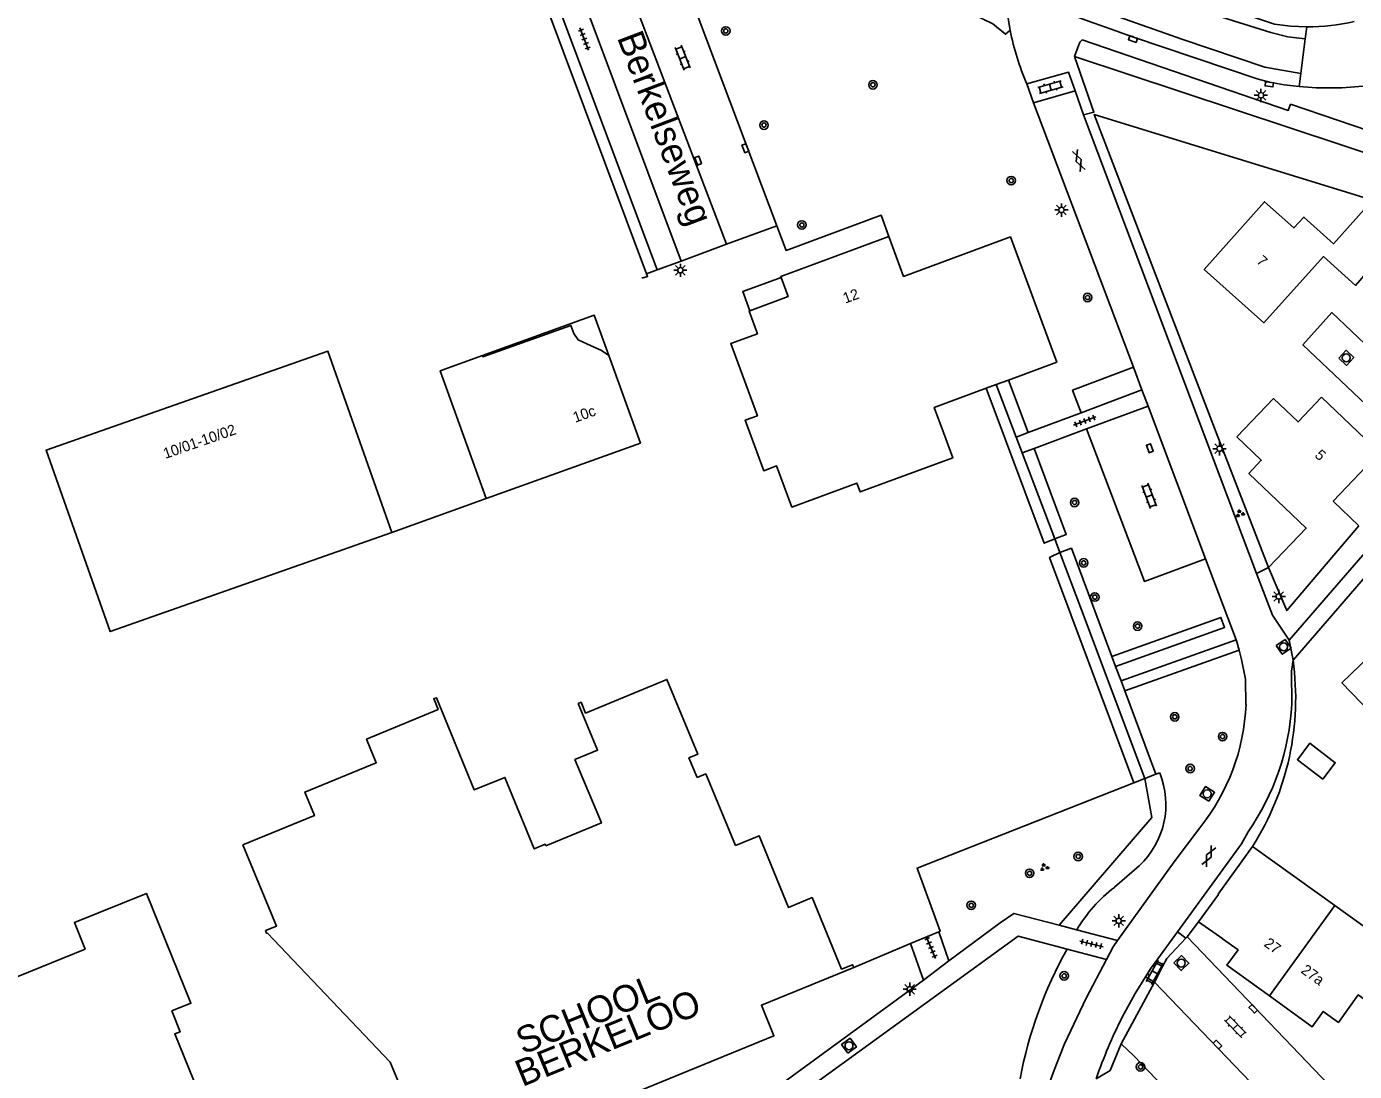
# Model space of a CAD drawing. Extents: x 137999 to 141000, y 397500 to 400501.
# Drawn here: x 138533.8 to 138658.6, y 399939.9 to 400038.2 of the extents above; entities that cross this region are included whole.
import ezdxf

# ---------------------------------------------------------------- set-up
doc = ezdxf.new("R2010")
doc.units = 0
for name, color, linetype in [('gg-afsc-erfafscheiding', 7, 'Continuous'), ('gg-afsc-hekwerk', 7, 'Continuous'), ('gg-afsc-muur', 7, 'Continuous'), ('gg-anno-huisnummerreeks BGT', 7, 'Continuous'), ('gg-anno-openbare ruimte label', 7, 'Continuous'), ('gg-bbg-bijgebouw', 7, 'Continuous'), ('gg-bbg-gedigitaliseerde bebouwing', 7, 'Continuous'), ('gg-bbg-gedigitaliseerde bijgebouw', 7, 'Continuous'), ('gg-bbg-hoofdgebouw', 7, 'Continuous'), ('gg-bbg-onder overbouw', 7, 'Continuous'), ('gg-bbg-pand overbouw', 7, 'Continuous'), ('gg-bbg-tussenscheiding', 7, 'Continuous'), ('gg-knt-verharding', 7, 'Continuous'), ('gg-knt-verharding nz', 7, 'Continuous'), ('gt-anno-naam bijzondere bebouwing', 7, 'Continuous'), ('gt-grn-groengrens', 7, 'Continuous'), ('gt-grn-weggrens', 7, 'Continuous'), ('gt-symb-boom', 7, 'Continuous'), ('gt-symb-gesloten verharding', 7, 'Continuous'), ('gt-symb-groenvak', 7, 'Continuous'), ('gt-symb-klinker verharding', 7, 'Continuous'), ('gt-symb-kolk', 7, 'Continuous'), ('gt-symb-lichtmast', 7, 'Continuous'), ('gt-symb-rioolschacht', 7, 'Continuous'), ('gt-symb-tegel verharding', 7, 'Continuous')]:
    doc.layers.add(name, color=color, linetype=linetype)

# ---------------------------------------------------------------- blocks, each defined once
blk = doc.blocks.new('gt0-GESVH1')
at = {"layer": 'gt-symb-gesloten verharding'}
for p, q in [((-0.99, -0.26), (0.01, 0.24)), ((0.01, -0.26), (-0.99, 0.24)), ((0.01, 0.24), (1.01, -0.26)), ((1.01, 0.24), (0.01, -0.26))]:
    blk.add_line(p, q, dxfattribs=at)
blk = doc.blocks.new('gt0-KOLK')
at = {"layer": 'gt-symb-kolk'}
blk.add_lwpolyline([(0, 0), (0.37, 0), (0.37, 0.4), (-0.38, 0.4), (-0.38, 0), (0, 0)], dxfattribs=at)
blk = doc.blocks.new('gt0-BOOM')
at = {"layer": 'gt-symb-boom'}
for radius in [0.4, 0.2]:
    blk.add_circle((0, 0), radius, dxfattribs=at)
blk = doc.blocks.new('gt0-KL1')
at = {"layer": 'gt-symb-klinker verharding'}
for p, q in [((-1.15, 0.3), (1.15, 0.3)), ((-1, -0.3), (-1, 0.3)), ((-0.5, 0.3), (-0.5, 0.45)), ((0, -0.3), (0, 0.3)), ((0.5, 0.3), (0.5, 0.45)), ((1, -0.3), (1, 0.3)), ((-1.15, -0.3), (1.15, -0.3)), ((-0.5, -0.45), (-0.5, -0.3)), ((0.5, -0.45), (0.5, -0.3))]:
    blk.add_line(p, q, dxfattribs=at)
blk = doc.blocks.new('gt0-LMAST')
at = {"layer": 'gt-symb-lichtmast'}
for p, q in [((-0.18, 0.17), (-0.45, 0.44)), ((0, 0.25), (0, 0.62)), ((0.17, 0.17), (0.44, 0.44)), ((-0.25, 0), (-0.63, 0)), ((-0.18, -0.18), (-0.45, -0.45)), ((0, -0.25), (0, -0.63)), ((0.44, -0.45), (0.17, -0.18)), ((0.25, 0), (0.62, 0))]:
    blk.add_line(p, q, dxfattribs=at)
blk.add_circle((0, 0), 0.25, dxfattribs=at)
blk = doc.blocks.new('gt0-TEG1')
at = {"layer": 'gt-symb-tegel verharding'}
for p, q in [((-1.13, 0), (1.12, 0)), ((-0.9, -0.25), (-0.9, 0.25)), ((-0.45, -0.25), (-0.45, 0.25)), ((0, -0.25), (0, 0.25)), ((0.45, -0.25), (0.45, 0.25)), ((0.9, -0.25), (0.9, 0.25))]:
    blk.add_line(p, q, dxfattribs=at)
blk = doc.blocks.new('gt0-GRVAK')
at = {"layer": 'gt-symb-groenvak'}
for p, q in [((-0.11, 0.19), (-0.23, 0.24)), ((-0.18, 0.15), (0.09, 0.15)), ((-0.09, 0.21), (-0.16, 0.32)), ((-0.05, 0.21), (-0.05, 0.39)), ((0, 0.21), (0.06, 0.32)), ((0.02, 0.19), (0.13, 0.24)), ((0.26, -0.05), (0.2, 0.06)), ((0.31, -0.05), (0.31, 0.13)), ((0.35, -0.05), (0.41, 0.06)), ((-0.24, -0.23), (-0.36, -0.18)), ((-0.32, -0.26), (-0.05, -0.26)), ((-0.23, -0.21), (-0.29, -0.09)), ((-0.18, -0.2), (-0.18, -0.02)), ((-0.14, -0.21), (-0.07, -0.09)), ((-0.12, -0.23), (0, -0.18)), ((0.24, -0.07), (0.12, -0.02)), ((0.17, -0.11), (0.44, -0.11)), ((0.37, -0.07), (0.49, -0.02))]:
    blk.add_line(p, q, dxfattribs=at)
blk = doc.blocks.new('gt0-RS')
at = {"layer": 'gt-symb-rioolschacht'}
blk.add_lwpolyline([(-0.5, -0.5), (0.5, -0.5), (0.5, 0.5), (-0.5, 0.5)], close=True, dxfattribs=at)
blk.add_circle((0, 0), 0.375, dxfattribs=at)

msp = doc.modelspace()

# ---------------------------------------------------------------- linework, layer by layer
at = {"layer": 'gg-afsc-erfafscheiding'}
msp.add_lwpolyline([(138660.31, 400021.83), (138634.16, 400029.9), (138645.63, 400000), (138650.55, 399987.29)], dxfattribs=at)
msp.add_arc((138627.21, 399975), 25.88, 327.4681, 7.9806, dxfattribs=at)
at = {"layer": 'gg-afsc-hekwerk'}
for p, q in [((138592.08, 400014.9), (138580.72, 400045.26)), ((138624.93, 400004.49), (138626.8, 399999.56)), ((138626.8, 399999.56), (138627.37, 399998.08)), ((138627.37, 399998.08), (138630.44, 399989.99)), ((138630.44, 399989.99), (138630.92, 399988.7)), ((138638.91, 399967.47), (138637.87, 399967.06)), ((138619.55, 399953.06), (138616.88, 399951.94)), ((138616.88, 399951.94), (138611.54, 399949.7))]:
    msp.add_line(p, q, dxfattribs=at)
for points in [[(138591.63, 400014.51), (138592.16, 400014.67), (138592.08, 400014.9)], [(138604.71, 400014.57), (138601.12, 400013.24), (138601.78, 400011.44)], [(138630.92, 399988.7), (138632.96, 399983.32), (138638.91, 399967.47)], [(138637.87, 399967.06), (138617.5, 399959.04), (138619.66, 399953.1), (138619.55, 399953.06)]]:
    msp.add_lwpolyline(points, dxfattribs=at)
at = {"layer": 'gg-afsc-muur'}
msp.add_line((138568.11, 399990.6), (138577, 399993.78), dxfattribs=at)
at = {"layer": 'gg-bbg-bijgebouw'}
msp.add_lwpolyline([(138568.11, 399990.6), (138562.11, 400007.63), (138535.62, 399998.33), (138541.66, 399981.28), (138568.11, 399990.6)], dxfattribs=at)
at = {"layer": 'gg-bbg-gedigitaliseerde bebouwing'}
msp.add_line((138649.03, 399961.08), (138656.77, 399955.52), dxfattribs=at)
for points in [[(138665.34, 399975.49), (138662.18, 399972.46), (138660.59, 399974.11), (138660.12, 399973.66), (138657.44, 399976.47), (138659.93, 399978.86), (138660.34, 399978.44), (138661.46, 399979.52)], [(138656.77, 399955.52), (138664.45, 399950), (138661.21, 399945.49)]]:
    msp.add_lwpolyline(points, dxfattribs=at)
at = {"layer": 'gg-bbg-gedigitaliseerde bijgebouw'}
msp.add_lwpolyline([(138655.63, 399967.41), (138653.25, 399969.22), (138654.43, 399970.77), (138656.81, 399968.95), (138655.63, 399967.41)], dxfattribs=at)
at = {"layer": 'gg-bbg-hoofdgebouw'}
for p, q in [((138624.93, 400004.49), (138624, 400004.15)), ((138626.09, 400004.92), (138624.93, 400004.49)), ((138656.61, 399993.54), (138659.03, 399991.22)), ((138659.03, 399991.22), (138657.03, 399988.85)), ((138596.82, 399967.55), (138597.65, 399967.89)), ((138600.43, 399961.17), (138597.65, 399967.89)), ((138645.83, 399956.56), (138643.97, 399954)), ((138643.97, 399954), (138646.23, 399952.4))]:
    msp.add_line(p, q, dxfattribs=at)
for points in [[(138664.49, 400020.47), (138658.71, 400013.82), (138655.72, 400016.53), (138650.09, 400010.3), (138644.5, 400015.31), (138650.17, 400021.68), (138652.93, 400019.22), (138653.86, 400020.24), (138656.64, 400017.74), (138660.31, 400021.83)], [(138604.71, 400014.57), (138604.68, 400014.66), (138614.84, 400018.41)], [(138614.84, 400018.41), (138616.23, 400014.66), (138626.28, 400018.37), (138630.63, 400006.6), (138626.09, 400004.92)], [(138601.78, 400011.44), (138605.38, 400012.77), (138604.71, 400014.57)], [(138624, 400004.15), (138619.12, 400002.35), (138619.99, 400000), (138620.87, 399997.62), (138612.16, 399994.41), (138611.84, 399995.24), (138605.74, 399992.98), (138604.3, 399996.86), (138603.09, 399996.4), (138601.34, 400001.15), (138602.49, 400001.57), (138599.99, 400008.35), (138602.49, 400009.28), (138601.71, 400011.41), (138601.78, 400011.44)], [(138577, 399993.78), (138572.67, 400005.79), (138576.65, 400007.22)], [(138588.53, 400007.22), (138591.49, 399999), (138577, 399993.78)], [(138650.55, 399987.29), (138654.09, 399991.01), (138648.69, 399996.15), (138649.86, 399997.38), (138647.56, 399999.57), (138651.01, 400003.18), (138653.31, 400000.98), (138655.53, 400003.31)], [(138655.53, 400003.31), (138660.96, 399998.1), (138656.61, 399993.54)], [(138657.03, 399988.85), (138652.25, 399983.25), (138650.55, 399987.29)], [(138582.59, 399961.13), (138587.82, 399963.28), (138585.34, 399969.24), (138587.47, 399970.12), (138585.65, 399974.51), (138585.92, 399974.63), (138586.34, 399973.61), (138593.98, 399976.77), (138596.89, 399969.74), (138596.05, 399969.39), (138596.82, 399967.55)], [(138582.59, 399961.13), (138582.53, 399961.28), (138581.52, 399960.85), (138578.75, 399967.57), (138575.87, 399966.39), (138572.32, 399975.06), (138572.07, 399974.97), (138572.48, 399973.94), (138565.75, 399971.17), (138566.66, 399968.95), (138559.94, 399966.19), (138560.85, 399963.98), (138554.13, 399961.22), (138557.27, 399953.57), (138556.25, 399953.16), (138556.35, 399952.91), (138556.42, 399952.94)], [(138600.43, 399961.17), (138602.65, 399962.08), (138605.41, 399955.35), (138607.63, 399956.26), (138610.41, 399949.54), (138611.44, 399949.95), (138611.54, 399949.7)], [(138649.03, 399961.08), (138645.8, 399956.58), (138645.83, 399956.56)], [(138551.63, 399933.8), (138547.72, 399943.45), (138548.24, 399943.66), (138547.45, 399945.61), (138549.23, 399946.33), (138545.05, 399956.66), (138538.28, 399953.92), (138539.29, 399951.43), (138527.61, 399946.7)], [(138556.42, 399952.94), (138567.96, 399940.81), (138568.9, 399938.53)], [(138646.23, 399952.4), (138646.21, 399952.38), (138647.67, 399951.35), (138646.63, 399949.91), (138650.64, 399947.02)], [(138611.54, 399949.7), (138602.87, 399946.15), (138604.04, 399943.27), (138586.2, 399935.97), (138587.33, 399933.21), (138580.62, 399930.45), (138581.53, 399928.23), (138574.79, 399925.47), (138575.72, 399923.25), (138569.01, 399920.48), (138569.9, 399918.25)], [(138650.64, 399947.02), (138654.65, 399944.13), (138655.68, 399945.57), (138657.12, 399944.53), (138658.97, 399947.11), (138661.21, 399945.49)]]:
    msp.add_lwpolyline(points, dxfattribs=at)
at = {"layer": 'gg-bbg-onder overbouw'}
msp.add_lwpolyline([(138576.65, 400007.22), (138576.69, 400007.1), (138584.96, 400010.05), (138585.24, 400009.3), (138585.63, 400008.69), (138586.46, 400008.34), (138587.13, 400008.02), (138587.83, 400007.7), (138588.53, 400007.22)], dxfattribs=at)
at = {"layer": 'gg-bbg-pand overbouw'}
msp.add_lwpolyline([(138576.65, 400007.22), (138587.16, 400011.01), (138588.53, 400007.22)], dxfattribs=at)
at = {"layer": 'gg-bbg-tussenscheiding'}
msp.add_line((138656.77, 399955.52), (138650.64, 399947.02), dxfattribs=at)
at = {"layer": 'gg-knt-verharding'}
for p, q in [((138595.32, 400016.1), (138582.2, 400051.11)), ((138604.31, 400019.43), (138594.08, 400046.59)), ((138581.69, 400045.62), (138593.06, 400015.27)), ((138654.13, 400038.13), (138653.99, 400036.99)), ((138653.99, 400036.99), (138653.58, 400033.73)), ((138653.58, 400033.73), (138653.43, 400032.51)), ((138627.83, 400032.76), (138628.45, 400030.99)), ((138628.45, 400030.99), (138632.35, 400032.1)), ((138633.13, 400029.84), (138632.35, 400032.1)), ((138628.45, 400030.99), (138637.83, 400006.12)), ((138696.53, 400015.95), (138652.6, 400030.85)), ((138633.13, 400029.84), (138649.42, 399986.75)), ((138604.31, 400019.43), (138599.58, 400017.68)), ((138599.58, 400017.68), (138595.32, 400016.1)), ((138593.06, 400015.27), (138592.08, 400014.9)), ((138595.32, 400016.1), (138593.06, 400015.27)), ((138637.83, 400006.12), (138638.64, 400003.99)), ((138638.64, 400003.99), (138632.91, 400001.85)), ((138638.64, 400003.99), (138639.21, 400002.47)), ((138632.91, 400001.85), (138627.94, 399999.99)), ((138633.43, 400000.32), (138639.21, 400002.47)), ((138644.62, 399988.12), (138639.21, 400002.47)), ((138628.5, 399998.5), (138633.43, 400000.32)), ((138627.94, 399999.99), (138626.8, 399999.56)), ((138627.37, 399998.08), (138628.5, 399998.5)), ((138652.47, 399980.48), (138665.63, 399995.68)), ((138666.61, 399994.51), (138652.84, 399978.59)), ((138644.62, 399988.12), (138647.49, 399980.5)), ((138652.84, 399978.59), (138652.47, 399980.48)), ((138619.55, 399953.06), (138620.49, 399950.32)), ((138630.86, 399953.66), (138632.5, 399953.23)), ((138632.5, 399953.23), (138636.33, 399952.22)), ((138639.88, 399950.18), (138641.98, 399953.06)), ((138642.76, 399952.44), (138642.9, 399952.59)), ((138642.9, 399952.59), (138656.25, 399938.63)), ((138618.11, 399948.49), (138616.88, 399951.94)), ((138635.3, 399950.45), (138631.6, 399951.43)), ((138639.88, 399950.18), (138640.58, 399949.78)), ((138639.81, 399948.33), (138640.58, 399949.78)), ((138618.11, 399948.49), (138571.42, 399914.43)), ((138636.69, 399942.52), (138639.81, 399948.33)), ((138639.81, 399948.33), (138638.98, 399948.82)), ((138636.69, 399942.52), (138637.92, 399941.36)), ((138637.92, 399941.36), (138645.88, 399933.06))]:
    msp.add_line(p, q, dxfattribs=at)
for points in [[(138625.45, 400040.52), (138625.96, 400039.62), (138626.08, 400038.71), (138626.24, 400037.8)], [(138646.18, 400040), (138651.1, 400038.37), (138652.61, 400038.19), (138654.13, 400038.13)], [(138632.29, 400035.33), (138632.79, 400036.7), (138633.03, 400036.89), (138652.4, 400030.27), (138652.6, 400030.85)], [(138637.85, 400037.17), (138649.47, 400033.23), (138650.63, 400032.92), (138652.02, 400032.68), (138653.43, 400032.51)], [(138632.29, 400035.33), (138634.13, 400030.09), (138633.13, 400029.84)], [(138632.35, 400032.1), (138631.74, 400033.86), (138627.83, 400032.76)], [(138604.31, 400019.43), (138605.18, 400017.11), (138614.12, 400020.42), (138614.84, 400018.41)], [(138707.35, 399963.77), (138683.11, 399988.94), (138680.92, 399986.88), (138667.59, 400000.74), (138656.48, 400011.27), (138653.77, 400008.24), (138665, 399997.57)], [(138633.43, 400000.32), (138638.87, 399985.99), (138644.62, 399988.12)], [(138649.42, 399986.75), (138650.9, 399982.82), (138652.47, 399980.48)], [(138647.49, 399980.5), (138647.57, 399980.3), (138647.77, 399979.54)], [(138647.77, 399979.54), (138648.01, 399978.65), (138648.37, 399976.79), (138648.42, 399974.41)], [(138652.84, 399978.59), (138652.71, 399977.54), (138652.72, 399974.44)], [(138644.08, 399962.83), (138641.67, 399959.64), (138636.33, 399952.22)], [(138648.61, 399962.44), (138648, 399961.33), (138641.98, 399953.06)], [(138620.49, 399950.32), (138625.3, 399953.88), (138626.6, 399954.78), (138630.86, 399953.66)], [(138631.6, 399951.43), (138627.01, 399952.64), (138598.72, 399932.12)], [(138636.33, 399952.22), (138635.92, 399951.65), (138635.3, 399950.45)], [(138640.58, 399949.78), (138640.99, 399950.54), (138642.76, 399952.44)], [(138635.3, 399950.45), (138633.39, 399946.81), (138631.35, 399942.53), (138630.62, 399940.61)], [(138639.88, 399950.18), (138639.5, 399949.66), (138638.98, 399948.82)], [(138638.98, 399948.82), (138637.99, 399947.24), (138636.79, 399945.04)]]:
    msp.add_lwpolyline(points, dxfattribs=at)
for centre, radius, start, end in [((138686.26, 400181.99), 152.69, 244.7917, 251.5176), ((138650.22, 400042.55), 24.44, 191.2061, 203.6287), ((138654.19, 400057.53), 19.4, 269.8396, 283.1283), ((138656.24, 400061.38), 29, 264.4351, 277.1208), ((138628.6, 399975.24), 19.84, 321.2932, 357.6098), ((138629.57, 399975.66), 23.18, 325.2213, 356.9717), ((138681.29, 399922.8), 49.75, 153.4486, 160.704), ((138659.65, 399928.85), 31.33, 157.9381, 191.1827)]:
    msp.add_arc(centre, radius, start, end, dxfattribs=at)
at = {"layer": 'gg-knt-verharding nz'}
for p, q in [((138586.45, 400052.21), (138599.58, 400017.68)), ((138650.35, 399937.35), (138639.81, 399948.33))]:
    msp.add_line(p, q, dxfattribs=at)
for points in [[(138653.99, 400036.99), (138652.35, 400037.19), (138650.74, 400037.58), (138643.13, 400039.98), (138637.51, 400041.97), (138630.05, 400044.77), (138622.72, 400047.96), (138619.15, 400049.67), (138615.65, 400051.46), (138612.09, 400053.4), (138608.71, 400055.33), (138606.75, 400056.58)], [(138605.14, 400053.99), (138607.98, 400052.22), (138611.39, 400050.25), (138614.89, 400048.37), (138618.48, 400046.52), (138622.1, 400044.84), (138625.78, 400043.18), (138633.13, 400040.24), (138642.48, 400036.93), (138650.19, 400034.34), (138653.58, 400033.73)]]:
    msp.add_lwpolyline(points, dxfattribs=at)
at = {"layer": 'gt-grn-groengrens'}
for p, q in [((138626.09, 400004.92), (138627.94, 399999.99)), ((138650.55, 399987.29), (138649.42, 399986.75)), ((138647.49, 399980.5), (138636.67, 399976.63)), ((138635.81, 399978.94), (138636.16, 399978)), ((138637.02, 399975.7), (138647.77, 399979.54)), ((138636.16, 399978), (138636.67, 399976.63)), ((138636.67, 399976.63), (138637.02, 399975.7)), ((138637.02, 399975.7), (138639.95, 399967.86)), ((138639.95, 399967.86), (138638.91, 399967.47)), ((138640.31, 399967.99), (138639.95, 399967.86)), ((138636.05, 399957.24), (138638.37, 399959.26)), ((138642.9, 399952.59), (138643.97, 399954)), ((138641.98, 399953.06), (138642.76, 399952.44))]:
    msp.add_line(p, q, dxfattribs=at)
for points in [[(138595.73, 400052.12), (138597.95, 400053), (138606.76, 400047.23), (138611.88, 400044.62), (138624.61, 400038.42), (138625.8, 400037.44), (138626.24, 400037.8)], [(138632.29, 400035.33), (138667.59, 400023.64), (138695.93, 400014.03)], [(138632.91, 400001.85), (138632.12, 400003.96), (138637.83, 400006.12)], [(138630.44, 399989.99), (138629.46, 399989.58), (138624, 400004.15)], [(138628.5, 399998.5), (138631.53, 399990.4), (138630.44, 399989.99)], [(138630.92, 399988.7), (138632.01, 399989.11), (138635.81, 399978.94)], [(138637.87, 399967.06), (138629.95, 399988.25), (138630.92, 399988.7)], [(138635.81, 399978.94), (138646.07, 399982.61), (138646.41, 399981.67), (138636.16, 399978)], [(138638.91, 399967.47), (138639.57, 399963.79), (138630.86, 399953.66)], [(138636.69, 399942.52), (138635.64, 399940.01), (138634.34, 399939.24)]]:
    msp.add_lwpolyline(points, dxfattribs=at)
for centre, radius, start, end in [((138633.03, 399965.02), 7.86, 312.8257, 22.2014), ((138644.69, 399946.01), 14.16, 127.5955, 149.3863), ((138666.83, 399931.74), 40.35, 150.8014, 169.2868)]:
    msp.add_arc(centre, radius, start, end, dxfattribs=at)
at = {"layer": 'gt-grn-weggrens'}
msp.add_line((138618.11, 399948.49), (138620.49, 399950.32), dxfattribs=at)

# ---------------------------------------------------------------- block references
at = {"layer": 'gt-symb-boom'}
for p in [(138599.52, 400037.74), (138613.35, 400032.68), (138603.11, 400028.89), (138606.67, 400019.5), (138633.53, 400012.68), (138632.31, 399993.41), (138633.16, 399987.73), (138634.21, 399984.52), (138638.23, 399981.79), (138641.72, 399973.26), (138646.22, 399971.4), (138643.17, 399968.4), (138632.65, 399960.13), (138628.08, 399958.55), (138622.59, 399955.54), (138631.33, 399948.91), (138638.51, 399940.35)]:
    msp.add_blockref('gt0-BOOM', p, dxfattribs=at)
at = {"layer": 'gt-symb-boom', "rotation": 166.352761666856}
msp.add_blockref('gt0-BOOM', (138626.35, 400023.67), dxfattribs=at)
at = {"layer": 'gt-symb-gesloten verharding'}
for p, rotation in [((138632.69, 400025.55), 110.97171056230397), ((138644.92, 399960.16), 64.02428534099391)]:
    msp.add_blockref('gt0-GESVH1', p, dxfattribs=dict(at, rotation=rotation))
at = {"layer": 'gt-symb-groenvak'}
for p in [(138647.84, 399992.36), (138629.45, 399959.1)]:
    msp.add_blockref('gt0-GRVAK', p, dxfattribs=at)
at = {"layer": 'gt-symb-klinker verharding'}
for p, rotation in [((138595.47, 400035.22), 111.53536487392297), ((138630.03, 400032.46), 15.662106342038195), ((138639.32, 399994.03), -69.26285188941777), ((138639.85, 399949.24), -119.20484033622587), ((138647.43, 399944.13), 134.02760489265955)]:
    msp.add_blockref('gt0-KL1', p, dxfattribs=dict(at, rotation=rotation))
at = {"layer": 'gt-symb-kolk'}
for p, rotation in [((138637.85, 400037.17), 161.27513193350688), ((138650.63, 400032.92), 172.46974665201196), ((138601.17, 400026.64), -69.4439547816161), ((138596.74, 400025.48), -68.46463512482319), ((138639.56, 399998.58), 110.66330290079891), ((138648.96, 399945.67), -46.13442163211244), ((138645.6, 399942.31), -46.13442163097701)]:
    msp.add_blockref('gt0-KOLK', p, dxfattribs=dict(at, rotation=rotation))
at = {"layer": 'gt-symb-lichtmast'}
for p in [(138649.83, 400031.69), (138631.07, 400020.91), (138595.25, 400015.24), (138645.94, 399998.47), (138651.5, 399984.57), (138636.46, 399954.08), (138616.81, 399947.65)]:
    msp.add_blockref('gt0-LMAST', p, dxfattribs=at)
at = {"layer": 'gt-symb-rioolschacht'}
for p, rotation in [((138657.85, 400007.01), -43.541582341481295), ((138651.96, 399979.84), -56.135056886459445), ((138644.77, 399966.02), 57.58155005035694), ((138642.34, 399950.11), -46.13442163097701), ((138611.1, 399942.34), 36.170644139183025)]:
    msp.add_blockref('gt0-RS', p, dxfattribs=dict(at, rotation=rotation))
at = {"layer": 'gt-symb-tegel verharding'}
for p, rotation in [((138586.21, 400036.98), -69.443954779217), ((138633.27, 400001.08), 20.737148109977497), ((138618.8, 399951.58), 113.2061145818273), ((138633.89, 399951.91), -13.299584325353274)]:
    msp.add_blockref('gt0-TEG1', p, dxfattribs=dict(at, rotation=rotation))

# ---------------------------------------------------------------- texts
at = {"layer": 'gg-anno-huisnummerreeks BGT'}
for s, rotation, p in [('7', 317.9, (138649.33, 400016)), ('12', 20.2, (138610.75, 400012.1)), ('10c', 19.8, (138585.36, 400000.9)), ('10/01-10/02', 19.3, (138546.84, 399997.5)), ('5', 316.2, (138654.81, 399997.77)), ('27', 324.2, (138650.03, 399951.77)), ('27a', 324.2, (138653.51, 399949.26))]:
    msp.add_text(s, height=1, rotation=rotation, dxfattribs=at).set_placement(p)
at = {"layer": 'gg-anno-openbare ruimte label'}
msp.add_text('Berkelseweg', height=2.5, rotation=290.8, dxfattribs=at).set_placement((138589.27, 400037.13))
at = {"layer": 'gt-anno-naam bijzondere bebouwing'}
for s, p in [('SCHOOL', (138580.45, 399941.49)), ('BERKELOO', (138580.39, 399938.45))]:
    msp.add_text(s, height=2.5, rotation=22.2804, dxfattribs=at).set_placement(p)

doc.saveas('drawing.dxf')
